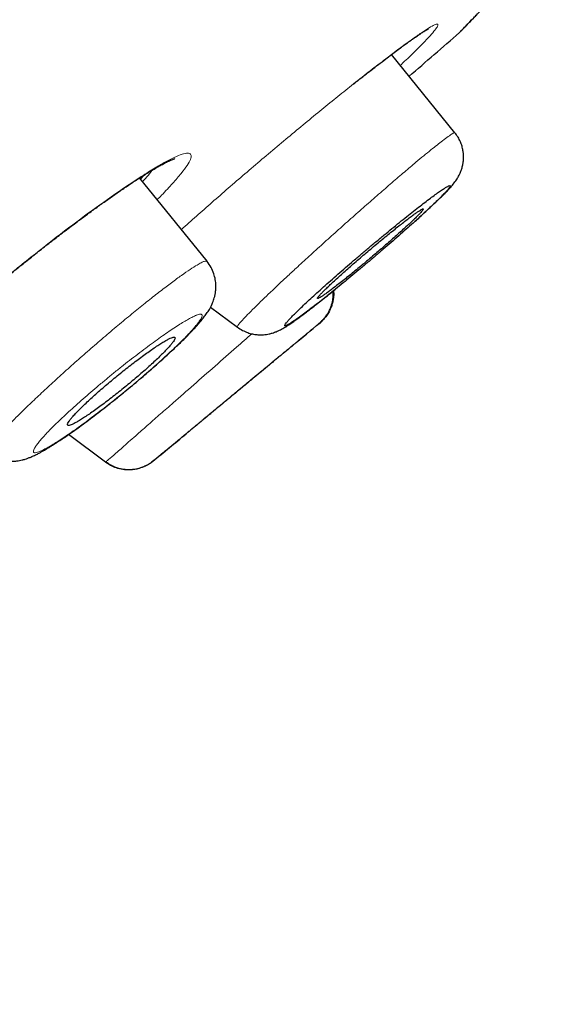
# Model space of a CAD drawing. Header units: millimetres. Extents: x 8 to 1023, y 12 to 832.
# Tile 625 of 656: x 953.67 to 960.61, y 745.07 to 757.94. Entities that reach past the tile are written whole.
import ezdxf

# ---------------------------------------------------------------- set-up
doc = ezdxf.new("R2010")
doc.units = ezdxf.units.MM

msp = doc.modelspace()

# ---------------------------------------------------------------- linework, layer by layer
at = {"color": 7, "linetype": 'Continuous', "lineweight": 30}
for p, q in [((959.441, 757.799), (959.413, 757.772)), ((959.355, 756.463), (958.525, 757.484)), ((955.245, 755.856), (955.294, 755.91)), ((956.118, 754.782), (955.233, 755.871)), ((956.113, 754.779), (956.114, 754.779)), ((956.16, 754.184), (956.511, 753.921)), ((957.591, 753.979), (957.585, 753.974)), ((957.585, 753.974), (957.591, 753.979)), ((956.512, 753.923), (956.512, 753.923)), ((954.788, 752.155), (954.305, 752.517)), ((954.788, 752.155), (954.8, 752.166)), ((954.794, 752.16), (954.795, 752.159)), ((955.404, 752.168), (955.388, 752.156)), ((955.411, 752.173), (955.404, 752.168)), ((955.404, 752.168), (955.411, 752.173))]:
    msp.add_line(p, q, dxfattribs=at)
at = {"color": 8, "linetype": 'Continuous', "lineweight": 0}
msp.add_line((958.021, 757.093), (958.028, 757.1), dxfattribs=at)
at = {"color": 7, "linetype": 'Continuous', "lineweight": 30}
for radius, start, end in [(220, 310.77841, 311.00534), (221.7, 309.88689, 310.00674), (221.7, 309.27292, 309.41889)]:
    msp.add_arc((815.065, 923.794), radius, start, end, dxfattribs=at)
for points, knots in [([(936.072, 745.296), (936.47, 745.71), (937.266, 746.537), (938.531, 747.852), (939.846, 749.218), (941.213, 750.639), (942.628, 752.11), (944.089, 753.627), (945.592, 755.19), (947.135, 756.793), (948.715, 758.435), (950.33, 760.114), (951.977, 761.825), (953.651, 763.565), (955.351, 765.332), (957.073, 767.121), (958.813, 768.929), (960.569, 770.754), (962.336, 772.591), (964.113, 774.437), (965.895, 776.289), (967.68, 778.143), (969.463, 779.997), (971.242, 781.845), (973.013, 783.686), (974.773, 785.515), (976.519, 787.329), (978.247, 789.125), (979.954, 790.899), (981.637, 792.649), (983.293, 794.369), (984.919, 796.059), (986.511, 797.713), (988.066, 799.329), (989.583, 800.905), (991.057, 802.438), (992.487, 803.924), (993.87, 805.361), (995.203, 806.746), (996.483, 808.076), (997.708, 809.349), (998.875, 810.562), (999.982, 811.713), (1001.029, 812.8), (1002.012, 813.822), (1002.93, 814.777), (1003.782, 815.662), (1004.565, 816.476), (1005.278, 817.216), (1005.919, 817.882), (1006.486, 818.472), (1006.98, 818.985), (1007.4, 819.422), (1007.745, 819.78), (1008.015, 820.061), (1008.206, 820.259), (1008.319, 820.376), (1008.333, 820.391), (1008.339, 820.397)], [0, 0, 0, 0, 0.017949, 0.035899, 0.053848, 0.071796, 0.089744, 0.107692, 0.12564, 0.143589, 0.161537, 0.179486, 0.197437, 0.215386, 0.233334, 0.251282, 0.269229, 0.287177, 0.305125, 0.323073, 0.341022, 0.358972, 0.376921, 0.39487, 0.412819, 0.430768, 0.448717, 0.466666, 0.484614, 0.502563, 0.520512, 0.538461, 0.55641, 0.574358, 0.592307, 0.610256, 0.628204, 0.646152, 0.664101, 0.682049, 0.699998, 0.717947, 0.735896, 0.753845, 0.771794, 0.789744, 0.807694, 0.825644, 0.843594, 0.861544, 0.879492, 0.897439, 0.915386, 0.933333, 0.951281, 0.969228, 0.987177, 1, 1, 1, 1]), ([(1007.955, 818.001), (1007.952, 817.998), (1007.945, 817.991), (1007.888, 817.932), (1007.79, 817.829), (1007.651, 817.684), (1007.472, 817.497), (1007.253, 817.27), (1007.003, 817.01), (1006.727, 816.723), (1006.428, 816.413), (1006.098, 816.07), (1005.737, 815.696), (1005.346, 815.29), (1004.909, 814.836), (1004.424, 814.332), (1003.889, 813.776), (1003.319, 813.183), (1002.715, 812.556), (1002.077, 811.894), (1001.405, 811.195), (1000.718, 810.481), (1000.021, 809.757), (999.319, 809.027), (998.591, 808.271), (997.839, 807.489), (997.061, 806.68), (996.236, 805.823), (995.362, 804.914), (994.437, 803.952), (993.486, 802.964), (992.51, 801.949), (991.508, 800.907), (990.479, 799.838), (989.455, 798.773), (988.439, 797.719), (987.439, 796.68), (986.426, 795.627), (985.399, 794.56), (984.358, 793.479), (983.274, 792.352), (982.146, 791.179), (980.973, 789.96), (979.787, 788.728), (978.588, 787.481), (977.377, 786.222), (976.151, 784.948), (974.948, 783.698), (973.773, 782.477), (972.63, 781.29), (971.486, 780.102), (970.341, 778.911), (969.193, 777.72), (968.012, 776.492), (966.798, 775.23), (965.552, 773.935), (964.307, 772.641), (963.064, 771.348), (961.822, 770.056), (960.582, 768.768), (959.383, 767.522), (958.228, 766.322), (957.119, 765.17), (956.021, 764.03), (954.935, 762.902), (953.86, 761.785), (952.764, 760.646), (951.65, 759.488), (950.519, 758.312), (949.404, 757.153), (948.306, 756.011), (947.224, 754.886), (946.161, 753.781), (945.15, 752.731), (944.191, 751.735), (943.283, 750.792), (942.397, 749.871), (941.532, 748.973), (940.688, 748.096), (939.842, 747.217), (938.997, 746.339), (938.155, 745.464), (937.342, 744.619), (936.558, 743.803), (935.802, 743.016), (935.077, 742.263), (934.405, 741.565), (933.785, 740.921), (933.213, 740.327), (932.671, 739.764), (932.158, 739.231), (931.675, 738.729), (931.208, 738.243), (930.76, 737.778), (930.336, 737.336), (929.949, 736.934), (929.599, 736.571), (929.287, 736.247), (929.014, 735.962), (928.785, 735.725), (928.599, 735.531), (928.451, 735.377), (928.335, 735.257), (928.254, 735.173), (928.205, 735.122), (928.199, 735.116), (928.196, 735.113)], [0, 0, 0, 0, 0.006135, 0.016217, 0.026304, 0.036404, 0.046526, 0.05668, 0.066818, 0.076063, 0.085274, 0.094459, 0.103624, 0.112777, 0.121925, 0.132049, 0.142136, 0.152197, 0.162242, 0.172278, 0.182316, 0.192415, 0.201667, 0.210899, 0.22012, 0.229337, 0.238557, 0.247788, 0.257826, 0.267851, 0.277872, 0.2879, 0.297944, 0.308013, 0.318163, 0.32745, 0.336704, 0.345934, 0.355148, 0.364354, 0.37356, 0.38357, 0.393569, 0.40357, 0.413583, 0.423618, 0.433687, 0.443825, 0.453097, 0.462341, 0.471565, 0.480779, 0.489991, 0.49921, 0.509223, 0.519234, 0.529254, 0.539294, 0.549365, 0.55948, 0.569605, 0.578847, 0.588061, 0.597255, 0.606437, 0.615617, 0.624803, 0.634833, 0.644865, 0.654907, 0.664972, 0.675069, 0.685209, 0.695303, 0.70451, 0.713698, 0.722877, 0.732052, 0.741232, 0.750423, 0.760451, 0.770488, 0.780541, 0.790622, 0.80074, 0.810904, 0.821006, 0.830215, 0.839407, 0.848589, 0.857768, 0.86695, 0.876144, 0.886219, 0.896279, 0.906334, 0.916393, 0.926465, 0.936559, 0.946628, 0.955831, 0.965027, 0.974221, 0.983422, 0.992637, 1, 1, 1, 1]), ([(928.624, 735.369), (928.629, 735.374), (928.639, 735.384), (928.72, 735.468), (928.852, 735.605), (929.038, 735.798), (929.277, 736.046), (929.562, 736.343), (929.889, 736.682), (930.254, 737.062), (930.663, 737.487), (931.116, 737.958), (931.624, 738.486), (932.191, 739.075), (932.819, 739.728), (933.495, 740.43), (934.217, 741.18), (934.987, 741.979), (935.785, 742.809), (936.608, 743.665), (937.449, 744.539), (938.325, 745.45), (939.235, 746.396), (940.2, 747.399), (941.222, 748.46), (942.3, 749.581), (943.413, 750.737), (944.56, 751.928), (945.741, 753.155), (946.931, 754.392), (948.125, 755.634), (949.318, 756.873), (950.53, 758.133), (951.763, 759.414), (953.041, 760.742), (954.362, 762.116), (955.726, 763.533), (957.105, 764.965), (958.498, 766.413), (959.908, 767.878), (961.307, 769.332), (962.691, 770.771), (964.054, 772.188), (965.422, 773.609), (966.795, 775.036), (967.712, 775.989), (968.171, 776.466)], [0, 0, 0, 0, 0.022886, 0.046235, 0.069585, 0.092966, 0.116406, 0.139854, 0.161859, 0.183789, 0.205669, 0.227524, 0.249378, 0.272804, 0.296177, 0.319526, 0.342882, 0.366274, 0.389746, 0.411811, 0.433793, 0.455718, 0.47761, 0.499494, 0.522855, 0.546163, 0.569451, 0.592749, 0.616087, 0.639569, 0.661679, 0.683715, 0.705706, 0.727679, 0.749662, 0.772994, 0.796255, 0.819478, 0.842697, 0.865948, 0.889392, 0.911524, 0.933621, 0.955712, 0.977828, 1, 1, 1, 1]), ([(959.413, 757.772), (959.416, 757.774), (959.421, 757.78), (959.461, 757.822), (959.526, 757.889), (959.617, 757.983), (959.733, 758.104), (959.874, 758.251), (960.04, 758.423), (960.227, 758.617), (960.371, 758.767), (960.443, 758.841)], [0, 0, 0, 0, 0.113387, 0.226008, 0.338079, 0.449816, 0.561441, 0.671177, 0.781224, 0.89179, 1, 1, 1, 1]), ([(959.441, 757.799), (959.442, 757.8), (959.442, 757.8), (959.449, 757.807), (959.459, 757.817), (959.471, 757.831), (959.487, 757.846), (959.504, 757.864), (959.523, 757.884), (959.544, 757.906), (959.566, 757.929), (959.589, 757.952), (959.611, 757.976), (959.634, 758), (959.659, 758.026), (959.687, 758.055), (959.717, 758.085), (959.748, 758.118), (959.781, 758.152), (959.816, 758.189), (959.869, 758.244), (959.943, 758.321), (960.044, 758.426), (960.154, 758.54), (960.274, 758.665), (960.371, 758.766), (960.432, 758.829), (960.446, 758.843)], [0, 0, 0, 0, 0.046111, 0.090562, 0.132982, 0.173364, 0.211702, 0.247993, 0.282233, 0.317523, 0.350322, 0.380628, 0.408439, 0.433752, 0.462791, 0.491325, 0.52007, 0.549026, 0.578192, 0.607567, 0.63715, 0.705144, 0.773565, 0.84199, 0.910408, 0.978809, 1, 1, 1, 1]), ([(958.025, 757.097), (958.064, 757.127), (958.143, 757.19), (958.253, 757.276), (958.354, 757.355), (958.445, 757.424), (958.525, 757.485), (958.595, 757.537), (958.656, 757.582), (958.71, 757.622), (958.759, 757.657), (958.801, 757.687), (958.836, 757.711), (958.864, 757.73), (958.887, 757.746), (958.909, 757.76), (958.93, 757.774), (958.95, 757.787), (958.97, 757.799), (958.985, 757.808), (958.996, 757.815), (959.003, 757.818), (959.008, 757.821), (959.007, 757.82), (959.007, 757.82)], [0, 0, 0, 0, 0.076363, 0.15538, 0.229516, 0.298852, 0.363443, 0.423332, 0.478546, 0.529104, 0.581197, 0.627231, 0.667209, 0.701125, 0.730937, 0.760793, 0.790827, 0.826094, 0.861609, 0.897874, 0.926465, 0.956294, 0.987357, 1, 1, 1, 1]), ([(958.835, 755.306), (958.855, 755.325), (958.904, 755.369), (958.975, 755.433), (959.05, 755.503), (959.117, 755.567), (959.175, 755.623), (959.223, 755.671), (959.268, 755.718), (959.311, 755.765), (959.346, 755.808), (959.373, 755.846), (959.388, 755.87), (959.402, 755.893), (959.415, 755.919), (959.43, 755.951), (959.442, 755.985), (959.451, 756.016), (959.457, 756.041), (959.462, 756.068), (959.466, 756.1), (959.468, 756.139), (959.467, 756.184), (959.46, 756.233), (959.448, 756.288), (959.427, 756.347), (959.396, 756.407), (959.369, 756.444), (959.354, 756.463)], [0, 0, 0, 0, 0.050155, 0.119628, 0.19242, 0.269668, 0.333058, 0.396241, 0.461006, 0.530943, 0.60298, 0.632669, 0.65773, 0.676714, 0.693178, 0.71413, 0.739619, 0.754665, 0.768804, 0.782093, 0.798111, 0.819619, 0.84169, 0.867397, 0.896508, 0.928664, 0.963369, 1, 1, 1, 1]), ([(955.071, 755.765), (955.095, 755.781), (955.142, 755.812), (955.204, 755.853), (955.258, 755.887), (955.304, 755.916), (955.342, 755.939), (955.373, 755.958), (955.399, 755.974), (955.438, 755.997), (955.488, 756.026), (955.548, 756.058), (955.594, 756.082), (955.629, 756.099), (955.655, 756.11), (955.676, 756.118), (955.689, 756.123), (955.695, 756.124), (955.693, 756.124), (955.693, 756.124)], [0, 0, 0, 0, 0.075975, 0.144391, 0.205291, 0.258703, 0.304653, 0.343161, 0.375594, 0.408036, 0.498152, 0.593454, 0.693883, 0.756595, 0.821102, 0.884511, 0.941875, 0.998044, 1, 1, 1, 1]), ([(953.28, 754.398), (953.281, 754.399), (953.325, 754.436), (953.415, 754.511), (953.552, 754.623), (953.693, 754.737), (953.84, 754.854), (953.99, 754.973), (954.144, 755.092), (954.301, 755.211), (954.447, 755.322), (954.584, 755.422), (954.709, 755.513), (954.833, 755.601), (954.955, 755.686), (955.032, 755.739), (955.071, 755.765)], [0, 0, 0, 0, 0.002155, 0.071286, 0.142954, 0.217151, 0.293906, 0.373234, 0.455136, 0.539601, 0.626613, 0.698048, 0.771093, 0.845752, 0.922042, 1, 1, 1, 1]), ([(957.705, 754.507), (957.674, 754.48), (957.613, 754.425), (957.528, 754.348), (957.448, 754.275), (957.376, 754.207), (957.311, 754.145), (957.256, 754.091), (957.21, 754.044), (957.174, 754.006), (957.148, 753.975), (957.133, 753.953), (957.127, 753.94), (957.133, 753.936), (957.148, 753.939), (957.173, 753.952), (957.208, 753.974), (957.253, 754.004), (957.308, 754.042), (957.372, 754.089), (957.443, 754.143), (957.522, 754.203), (957.607, 754.269), (957.698, 754.341), (957.793, 754.418), (957.892, 754.498), (957.994, 754.583), (958.099, 754.669), (958.205, 754.758), (958.312, 754.849), (958.418, 754.939), (958.521, 755.029), (958.621, 755.116), (958.717, 755.201), (958.808, 755.282), (958.894, 755.36), (958.974, 755.433), (959.046, 755.501), (959.111, 755.563), (959.167, 755.617), (959.212, 755.664), (959.248, 755.702), (959.274, 755.732), (959.289, 755.754), (959.295, 755.768), (959.289, 755.772), (959.274, 755.768), (959.249, 755.756), (959.214, 755.734), (959.168, 755.704), (959.114, 755.666), (959.051, 755.62), (958.98, 755.566), (958.901, 755.505), (958.815, 755.439), (958.725, 755.367), (958.63, 755.291), (958.531, 755.21), (958.428, 755.126), (958.323, 755.038), (958.217, 754.949), (958.11, 754.859), (958.004, 754.768), (957.9, 754.678), (957.8, 754.591), (957.737, 754.535), (957.705, 754.507)], [0, 0, 0, 0, 0.015636, 0.031188, 0.046807, 0.062642, 0.078441, 0.094012, 0.109513, 0.125103, 0.140643, 0.156136, 0.171734, 0.187585, 0.203394, 0.218959, 0.234438, 0.249988, 0.265444, 0.281214, 0.296837, 0.312441, 0.328334, 0.343939, 0.359411, 0.374905, 0.390539, 0.406071, 0.421647, 0.437412, 0.453231, 0.468819, 0.484329, 0.499918, 0.51556, 0.531113, 0.546731, 0.562566, 0.578452, 0.594055, 0.609533, 0.625048, 0.640647, 0.656163, 0.671746, 0.687544, 0.703307, 0.718866, 0.734376, 0.749995, 0.765524, 0.781013, 0.796611, 0.812465, 0.828284, 0.843857, 0.859337, 0.874879, 0.890347, 0.906113, 0.921746, 0.937346, 0.953306, 0.968964, 0.984475, 1, 1, 1, 1]), ([(957.582, 754.303), (957.59, 754.308), (957.604, 754.316), (957.636, 754.337), (957.676, 754.365), (957.723, 754.4), (957.778, 754.441), (957.838, 754.488), (957.904, 754.54), (957.974, 754.596), (958.047, 754.655), (958.123, 754.718), (958.2, 754.782), (958.277, 754.848), (958.355, 754.913), (958.43, 754.979), (958.504, 755.043), (958.574, 755.105), (958.64, 755.164), (958.701, 755.219), (958.757, 755.27), (958.806, 755.317), (958.848, 755.358), (958.883, 755.393), (958.91, 755.422), (958.929, 755.444), (958.939, 755.459), (958.94, 755.467), (958.933, 755.467), (958.916, 755.459), (958.892, 755.445), (958.859, 755.423), (958.818, 755.394), (958.77, 755.359), (958.715, 755.317), (958.655, 755.27), (958.589, 755.218), (958.519, 755.162), (958.445, 755.102), (958.369, 755.039), (958.292, 754.975), (958.214, 754.909), (958.137, 754.844), (958.062, 754.778), (957.988, 754.715), (957.918, 754.653), (957.853, 754.594), (957.792, 754.539), (957.737, 754.488), (957.688, 754.441), (957.646, 754.401), (957.612, 754.366), (957.585, 754.338), (957.567, 754.316), (957.558, 754.302), (957.557, 754.295), (957.564, 754.294), (957.576, 754.3), (957.582, 754.303)], [0, 0, 0, 0, 0.017088, 0.034177, 0.052216, 0.070312, 0.088351, 0.106389, 0.124483, 0.142521, 0.160487, 0.178511, 0.196477, 0.214336, 0.23225, 0.250108, 0.267868, 0.285683, 0.303442, 0.321155, 0.338924, 0.356636, 0.374374, 0.392169, 0.409907, 0.427732, 0.445615, 0.463441, 0.481378, 0.499373, 0.517311, 0.535334, 0.553416, 0.57144, 0.589486, 0.607589, 0.625635, 0.64363, 0.661682, 0.679677, 0.697571, 0.71552, 0.733414, 0.7512, 0.769043, 0.786829, 0.804548, 0.822324, 0.840043, 0.857766, 0.875544, 0.893266, 0.911037, 0.928866, 0.946637, 0.964406, 0.982231, 1, 1, 1, 1]), ([(953.24, 752.271), (953.259, 752.258), (953.294, 752.234), (953.348, 752.208), (953.394, 752.191), (953.432, 752.181), (953.461, 752.175), (953.493, 752.17), (953.53, 752.167), (953.569, 752.167), (953.603, 752.169), (953.633, 752.172), (953.664, 752.177), (953.699, 752.184), (953.736, 752.195), (953.774, 752.208), (953.815, 752.224), (953.859, 752.244), (953.905, 752.266), (953.946, 752.289), (953.983, 752.309), (954.02, 752.331), (954.058, 752.354), (954.1, 752.38), (954.148, 752.411), (954.205, 752.449), (954.269, 752.492), (954.343, 752.543), (954.426, 752.603), (954.518, 752.67), (954.615, 752.743), (954.715, 752.82), (954.816, 752.898), (954.917, 752.978), (955.016, 753.059), (955.114, 753.139), (955.21, 753.219), (955.302, 753.297), (955.39, 753.373), (955.475, 753.448), (955.554, 753.52), (955.63, 753.589), (955.7, 753.655), (955.765, 753.717), (955.823, 753.773), (955.872, 753.824), (955.915, 753.868), (955.956, 753.912), (955.997, 753.957), (956.037, 754.004), (956.074, 754.051), (956.11, 754.099), (956.146, 754.154), (956.174, 754.209), (956.193, 754.255), (956.205, 754.287), (956.215, 754.325), (956.224, 754.368), (956.23, 754.417), (956.231, 754.475), (956.224, 754.544), (956.204, 754.623), (956.17, 754.705), (956.133, 754.755), (956.115, 754.78)], [0, 0, 0, 0, 0.013557, 0.025336, 0.03513, 0.042807, 0.048306, 0.052932, 0.062634, 0.071685, 0.07857, 0.0849, 0.092812, 0.102733, 0.113685, 0.124414, 0.138167, 0.155495, 0.17386, 0.187606, 0.200742, 0.21431, 0.227454, 0.240038, 0.256292, 0.273918, 0.293279, 0.3144, 0.337321, 0.362025, 0.387121, 0.411908, 0.436397, 0.460587, 0.484477, 0.508065, 0.531354, 0.554343, 0.576989, 0.599293, 0.621272, 0.642943, 0.664312, 0.685376, 0.705239, 0.723343, 0.739683, 0.755325, 0.774242, 0.79461, 0.813577, 0.832818, 0.85344, 0.876101, 0.885917, 0.894054, 0.902375, 0.912188, 0.922853, 0.933255, 0.948296, 0.964039, 0.981426, 1, 1, 1, 1]), ([(956.51, 753.922), (956.533, 753.907), (956.576, 753.878), (956.643, 753.849), (956.706, 753.831), (956.762, 753.823), (956.81, 753.82), (956.865, 753.822), (956.917, 753.83), (956.964, 753.842), (956.996, 753.853), (957.022, 753.863), (957.047, 753.874), (957.075, 753.888), (957.104, 753.904), (957.13, 753.919), (957.155, 753.935), (957.181, 753.952), (957.216, 753.975), (957.258, 754.004), (957.311, 754.042), (957.363, 754.081), (957.414, 754.119), (957.468, 754.16), (957.53, 754.208), (957.603, 754.266), (957.689, 754.334), (957.752, 754.385), (957.787, 754.413), (957.789, 754.415)], [0, 0, 0, 0, 0.039669, 0.07608, 0.108451, 0.136281, 0.159541, 0.181054, 0.221799, 0.246146, 0.265866, 0.282067, 0.306026, 0.336717, 0.368868, 0.401059, 0.433397, 0.465703, 0.498015, 0.557218, 0.61312, 0.664551, 0.70774, 0.75378, 0.805651, 0.863413, 0.927139, 0.996914, 1, 1, 1, 1]), ([(957.587, 753.976), (957.601, 753.989), (957.63, 754.014), (957.665, 754.057), (957.694, 754.1), (957.718, 754.145), (957.736, 754.19), (957.749, 754.233), (957.758, 754.275), (957.763, 754.321), (957.765, 754.362), (957.762, 754.387), (957.762, 754.393)], [0, 0, 0, 0, 0.126125, 0.245162, 0.355309, 0.455098, 0.570126, 0.663023, 0.741287, 0.83982, 0.9621, 1, 1, 1, 1]), ([(957.768, 754.398), (957.769, 754.387), (957.771, 754.359), (957.768, 754.315), (957.761, 754.264), (957.748, 754.215), (957.731, 754.167), (957.707, 754.118), (957.676, 754.068), (957.636, 754.02), (957.606, 753.993), (957.591, 753.979)], [0, 0, 0, 0, 0.067628, 0.176057, 0.284486, 0.392351, 0.499107, 0.604239, 0.741051, 0.873217, 1, 1, 1, 1]), ([(954.293, 752.638), (954.296, 752.637), (954.303, 752.634), (954.323, 752.638), (954.351, 752.648), (954.388, 752.667), (954.433, 752.692), (954.485, 752.724), (954.544, 752.763), (954.608, 752.807), (954.677, 752.856), (954.75, 752.91), (954.826, 752.967), (954.904, 753.027), (954.982, 753.089), (955.061, 753.153), (955.138, 753.218), (955.214, 753.282), (955.287, 753.345), (955.356, 753.407), (955.421, 753.466), (955.48, 753.522), (955.534, 753.575), (955.581, 753.623), (955.621, 753.666), (955.653, 753.704), (955.677, 753.735), (955.692, 753.76), (955.699, 753.778), (955.696, 753.789), (955.684, 753.793), (955.664, 753.788), (955.634, 753.777), (955.597, 753.758), (955.551, 753.732), (955.499, 753.7), (955.44, 753.661), (955.375, 753.616), (955.306, 753.567), (955.233, 753.513), (955.157, 753.456), (955.079, 753.395), (955, 753.333), (954.922, 753.269), (954.844, 753.205), (954.769, 753.14), (954.696, 753.077), (954.627, 753.016), (954.563, 752.957), (954.504, 752.901), (954.45, 752.848), (954.404, 752.8), (954.364, 752.758), (954.333, 752.721), (954.309, 752.69), (954.295, 752.665), (954.289, 752.647), (954.292, 752.641), (954.293, 752.638)], [0, 0, 0, 0, 0.017392, 0.034785, 0.052967, 0.071207, 0.08939, 0.107555, 0.125778, 0.143944, 0.161968, 0.180048, 0.198072, 0.215894, 0.233771, 0.251592, 0.269238, 0.286939, 0.304584, 0.322155, 0.339781, 0.357351, 0.37498, 0.392665, 0.410293, 0.428091, 0.445946, 0.463744, 0.481749, 0.499814, 0.517819, 0.535977, 0.554194, 0.572352, 0.590538, 0.608782, 0.626968, 0.645047, 0.663182, 0.681261, 0.699148, 0.71709, 0.734976, 0.752669, 0.770416, 0.788109, 0.805689, 0.823324, 0.840903, 0.858499, 0.876151, 0.893746, 0.911439, 0.929189, 0.946882, 0.964569, 0.982312, 1, 1, 1, 1]), ([(957.221, 753.669), (957.224, 753.672), (957.23, 753.677), (957.235, 753.681), (957.237, 753.682), (957.233, 753.679), (957.225, 753.672), (957.211, 753.661), (957.193, 753.646), (957.17, 753.627), (957.143, 753.605), (957.111, 753.578), (957.075, 753.548), (957.035, 753.515), (956.992, 753.48), (956.946, 753.441), (956.896, 753.4), (956.843, 753.356), (956.789, 753.311), (956.733, 753.265), (956.675, 753.217), (956.617, 753.168), (956.558, 753.12), (956.499, 753.071), (956.44, 753.022), (956.382, 752.974), (956.325, 752.927), (956.27, 752.882), (956.217, 752.837), (956.166, 752.795), (956.118, 752.755), (956.073, 752.718), (956.031, 752.683), (955.992, 752.651), (955.958, 752.623), (955.928, 752.597), (955.901, 752.576), (955.88, 752.558), (955.863, 752.544), (955.85, 752.533), (955.843, 752.528), (955.84, 752.525), (955.841, 752.526), (955.841, 752.526)], [0, 0, 0, 0, 0.016412, 0.04107, 0.066446, 0.091821, 0.116598, 0.141374, 0.166879, 0.192383, 0.217314, 0.242244, 0.26791, 0.293575, 0.318627, 0.343679, 0.369467, 0.395254, 0.42034, 0.445425, 0.471242, 0.497059, 0.522076, 0.547093, 0.572833, 0.598573, 0.623451, 0.648329, 0.673922, 0.699514, 0.724244, 0.748974, 0.774412, 0.799851, 0.824487, 0.849122, 0.874467, 0.899812, 0.924449, 0.949085, 0.974437, 0.999789, 1, 1, 1, 1]), ([(955.307, 752.107), (955.293, 752.1), (955.254, 752.08), (955.184, 752.062), (955.098, 752.052), (955.013, 752.058), (954.93, 752.078), (954.854, 752.11), (954.81, 752.14), (954.788, 752.155)], [0, 0, 0, 0, 0.083756, 0.238181, 0.39489, 0.551598, 0.706021, 0.85607, 1, 1, 1, 1]), ([(954.793, 752.16), (954.812, 752.147), (954.848, 752.122), (954.904, 752.095), (954.955, 752.078), (955, 752.067), (955.038, 752.062), (955.073, 752.059), (955.113, 752.059), (955.161, 752.063), (955.212, 752.072), (955.263, 752.088), (955.312, 752.108), (955.362, 752.136), (955.393, 752.159), (955.409, 752.171)], [0, 0, 0, 0, 0.103232, 0.196758, 0.278774, 0.348025, 0.403727, 0.450624, 0.509654, 0.582909, 0.66989, 0.743577, 0.823782, 0.909623, 1, 1, 1, 1])]:
    msp.add_open_spline(points, degree=3, knots=knots, dxfattribs=at)
at = {"color": 8, "linetype": 'Continuous', "lineweight": 0}
for points, knots in [([(968.311, 776.332), (967.832, 775.834), (966.874, 774.839), (965.44, 773.349), (964.01, 771.862), (962.582, 770.378), (961.161, 768.901), (959.779, 767.464), (958.439, 766.072), (957.141, 764.724), (955.858, 763.391), (954.59, 762.074), (953.314, 760.748), (952.034, 759.418), (950.752, 758.085), (949.491, 756.774), (948.251, 755.485), (947.034, 754.219), (945.867, 753.006), (944.752, 751.849), (943.69, 750.746), (942.659, 749.675), (941.659, 748.636), (940.671, 747.61), (939.699, 746.6), (938.746, 745.609), (937.831, 744.658), (936.955, 743.747), (936.12, 742.879), (935.345, 742.073), (934.629, 741.329), (933.968, 740.644), (933.349, 740), (932.77, 739.399), (932.223, 738.83), (931.71, 738.297), (931.236, 737.804), (930.812, 737.363), (930.437, 736.974), (930.113, 736.637), (929.846, 736.358), (929.631, 736.136), (929.468, 735.967), (929.35, 735.845), (929.285, 735.777), (929.257, 735.748), (929.265, 735.756), (929.265, 735.757)], [0, 0, 0, 0, 0.023428, 0.04683, 0.070244, 0.093705, 0.11725, 0.140729, 0.162727, 0.184675, 0.2066, 0.228532, 0.250498, 0.273665, 0.29685, 0.320086, 0.343406, 0.366843, 0.390298, 0.412311, 0.434272, 0.456206, 0.478141, 0.5001, 0.523379, 0.546669, 0.57, 0.593403, 0.616908, 0.640299, 0.66221, 0.684097, 0.705984, 0.727896, 0.749856, 0.77314, 0.79643, 0.819754, 0.843143, 0.866624, 0.890076, 0.912073, 0.934025, 0.955956, 0.97789, 0.999852, 1, 1, 1, 1]), ([(958.028, 757.1), (958.103, 757.159), (958.252, 757.277), (958.454, 757.432), (958.635, 757.568), (958.791, 757.683), (958.921, 757.773), (959.021, 757.837), (959.092, 757.876), (959.13, 757.886), (959.136, 757.868), (959.11, 757.824), (959.053, 757.755), (958.965, 757.66), (958.846, 757.54), (958.737, 757.433), (958.659, 757.361), (958.64, 757.343)], [0, 0, 0, 0, 0.069647, 0.139182, 0.20964, 0.279579, 0.348893, 0.418614, 0.488154, 0.557604, 0.628061, 0.698344, 0.767785, 0.837427, 0.907423, 0.976806, 1, 1, 1, 1]), ([(955.78, 755.198), (955.812, 755.227), (955.906, 755.311), (956.075, 755.46), (956.283, 755.643), (956.499, 755.831), (956.721, 756.02), (956.945, 756.211), (957.172, 756.401), (957.397, 756.588), (957.616, 756.767), (957.828, 756.94), (957.962, 757.046), (958.028, 757.1)], [0, 0, 0, 0, 0.04925, 0.143601, 0.238826, 0.333692, 0.427885, 0.522476, 0.618527, 0.714773, 0.809728, 0.90445, 1, 1, 1, 1]), ([(957.278, 754.691), (957.335, 754.743), (957.447, 754.847), (957.627, 755.01), (957.81, 755.175), (957.995, 755.34), (958.179, 755.503), (958.359, 755.66), (958.532, 755.811), (958.696, 755.951), (958.835, 756.068), (958.949, 756.163), (959.042, 756.239), (959.123, 756.304), (959.201, 756.365), (959.27, 756.417), (959.323, 756.452), (959.349, 756.466), (959.352, 756.463), (959.352, 756.462)], [0, 0, 0, 0, 0.064886, 0.129693, 0.194276, 0.258511, 0.322679, 0.387302, 0.452247, 0.517281, 0.582161, 0.630619, 0.678898, 0.727318, 0.775936, 0.840986, 0.906191, 0.971415, 1, 1, 1, 1]), ([(955.097, 755.786), (955.167, 755.833), (955.306, 755.924), (955.482, 756.032), (955.63, 756.114), (955.746, 756.169), (955.833, 756.196), (955.888, 756.196), (955.912, 756.17), (955.903, 756.118), (955.859, 756.039), (955.781, 755.934), (955.666, 755.802), (955.559, 755.685), (955.482, 755.607), (955.463, 755.588)], [0, 0, 0, 0, 0.083656, 0.164616, 0.244107, 0.323429, 0.403886, 0.486734, 0.570558, 0.651531, 0.730938, 0.810141, 0.890514, 0.973373, 1, 1, 1, 1]), ([(955.272, 755.823), (955.299, 755.852), (955.354, 755.912), (955.382, 755.952), (955.396, 755.972)], [0, 0, 0, 0, 0.482056, 1, 1, 1, 1]), ([(953.279, 754.398), (953.322, 754.434), (953.515, 754.597), (953.866, 754.879), (954.309, 755.225), (954.73, 755.536), (954.973, 755.702), (955.097, 755.786)], [0, 0, 0, 0, 0.068378, 0.306501, 0.534262, 0.761987, 1, 1, 1, 1]), ([(953.242, 752.274), (953.24, 752.275), (953.231, 752.277), (953.239, 752.303), (953.267, 752.351), (953.316, 752.415), (953.378, 752.487), (953.446, 752.562), (953.528, 752.647), (953.63, 752.751), (953.757, 752.876), (953.91, 753.022), (954.076, 753.176), (954.251, 753.336), (954.434, 753.499), (954.621, 753.663), (954.809, 753.825), (954.996, 753.982), (955.176, 754.131), (955.348, 754.269), (955.508, 754.394), (955.653, 754.505), (955.783, 754.6), (955.895, 754.678), (955.98, 754.732), (956.04, 754.765), (956.08, 754.782), (956.105, 754.788), (956.111, 754.782), (956.113, 754.779)], [0, 0, 0, 0, 0.0124349, 0.0539189, 0.0954248, 0.1369138, 0.168034, 0.1991659, 0.2303211, 0.2615022, 0.3030608, 0.3445227, 0.3857807, 0.4267725, 0.4678657, 0.509221, 0.5507285, 0.5922409, 0.6336191, 0.6747841, 0.7159789, 0.7573415, 0.7988395, 0.8404207, 0.8820505, 0.9133235, 0.9446444, 0.9760103, 1, 1, 1, 1]), ([(956.512, 753.923), (956.511, 753.924), (956.507, 753.925), (956.516, 753.94), (956.538, 753.969), (956.578, 754.015), (956.641, 754.081), (956.731, 754.172), (956.832, 754.271), (956.937, 754.372), (957.042, 754.471), (957.156, 754.578), (957.237, 754.653), (957.278, 754.691)], [0, 0, 0, 0, 0.043445, 0.129686, 0.216108, 0.302826, 0.418801, 0.535031, 0.651306, 0.738495, 0.825657, 0.912807, 1, 1, 1, 1]), ([(956.049, 754.082), (956.046, 754.085), (956.039, 754.092), (956.016, 754.09), (955.984, 754.081), (955.941, 754.062), (955.889, 754.036), (955.828, 754.002), (955.759, 753.959), (955.682, 753.91), (955.598, 753.853), (955.509, 753.79), (955.413, 753.722), (955.313, 753.647), (955.209, 753.569), (955.103, 753.487), (954.996, 753.402), (954.888, 753.316), (954.781, 753.227), (954.675, 753.138), (954.571, 753.05), (954.47, 752.961), (954.373, 752.875), (954.283, 752.793), (954.2, 752.714), (954.124, 752.641), (954.056, 752.573), (953.997, 752.51), (953.946, 752.454), (953.905, 752.404), (953.874, 752.362), (953.853, 752.328), (953.844, 752.303), (953.845, 752.286), (953.857, 752.278), (953.88, 752.279), (953.913, 752.289), (953.956, 752.307), (954.008, 752.334), (954.068, 752.368), (954.137, 752.41), (954.214, 752.459), (954.298, 752.516), (954.388, 752.579), (954.483, 752.648), (954.584, 752.722), (954.688, 752.801), (954.794, 752.883), (954.901, 752.967), (955.009, 753.054), (955.116, 753.142), (955.222, 753.231), (955.325, 753.32), (955.426, 753.408), (955.523, 753.494), (955.613, 753.577), (955.696, 753.655), (955.772, 753.728), (955.84, 753.797), (955.899, 753.859), (955.95, 753.916), (955.991, 753.966), (956.022, 754.008), (956.043, 754.042), (956.053, 754.068), (956.051, 754.077), (956.049, 754.082)], [0, 0, 0, 0, 0.015601, 0.031132, 0.046741, 0.062575, 0.078384, 0.093962, 0.10946, 0.125031, 0.14064, 0.156161, 0.171738, 0.187514, 0.203294, 0.218858, 0.23436, 0.249951, 0.265412, 0.281137, 0.296789, 0.312422, 0.328327, 0.343927, 0.359382, 0.374857, 0.39047, 0.405989, 0.421567, 0.437357, 0.453183, 0.46877, 0.484276, 0.499862, 0.515489, 0.531044, 0.546676, 0.562534, 0.57837, 0.593955, 0.609439, 0.624977, 0.64061, 0.656143, 0.671719, 0.687481, 0.703337, 0.718937, 0.734431, 0.749976, 0.765596, 0.781123, 0.796706, 0.812493, 0.828305, 0.843878, 0.859372, 0.874949, 0.89038, 0.906154, 0.921796, 0.93743, 0.953329, 0.96895, 0.984452, 1, 1, 1, 1]), ([(957.585, 753.974), (957.584, 753.973), (957.581, 753.971), (957.555, 753.95), (957.509, 753.911), (957.446, 753.859), (957.366, 753.793), (957.272, 753.715), (957.165, 753.626), (957.046, 753.528), (956.917, 753.421), (956.781, 753.308), (956.641, 753.192), (956.5, 753.075), (956.358, 752.958), (956.218, 752.842), (956.082, 752.729), (955.952, 752.621), (955.832, 752.522), (955.725, 752.433), (955.63, 752.355), (955.551, 752.289), (955.487, 752.236), (955.44, 752.197), (955.415, 752.177), (955.412, 752.174), (955.411, 752.173)], [0, 0, 0, 0, 0.01413, 0.057948, 0.102639, 0.147331, 0.191189, 0.234982, 0.278887, 0.322733, 0.367281, 0.411789, 0.455653, 0.499618, 0.543243, 0.587104, 0.631966, 0.676729, 0.720606, 0.764351, 0.80832, 0.852376, 0.897311, 0.942057, 0.985959, 1, 1, 1, 1]), ([(954.8, 752.166), (954.803, 752.169), (954.813, 752.177), (954.889, 752.243), (955.02, 752.358), (955.181, 752.5), (955.347, 752.647), (955.504, 752.784), (955.7, 752.956), (955.939, 753.166), (956.219, 753.412), (956.478, 753.64), (956.633, 753.776), (956.699, 753.835)], [0, 0, 0, 0, 0.059027, 0.165539, 0.272369, 0.381335, 0.454284, 0.526218, 0.597574, 0.704281, 0.811823, 0.919682, 1, 1, 1, 1])]:
    msp.add_open_spline(points, degree=3, knots=knots, dxfattribs=at)

doc.saveas('drawing.dxf')
